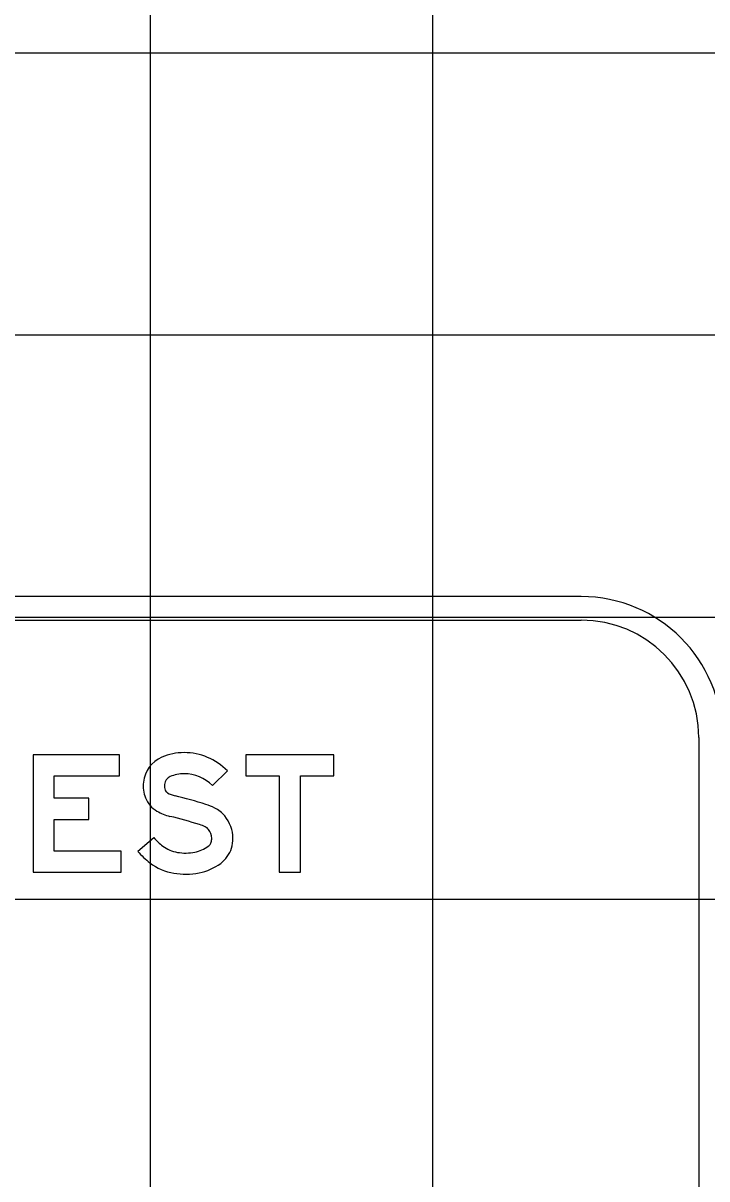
# Model space of a CAD drawing. Extents: x 2193008 to 2198143, y 1236112 to 1237864.
# Drawn here: x 2196153.8 to 2196158.65, y 1237199.12 to 1237207.32 of the extents above; entities that cross this region are included whole.
import ezdxf

# ---------------------------------------------------------------- set-up
doc = ezdxf.new("R2010")
doc.units = 0
for name, color, linetype in [('GSBWFILL', 7, 'Continuous'), ('GSCOLORFILL', 7, 'Continuous'), ('GSOUTLINE', 7, 'Continuous'), ('M-ROADS', 7, 'Continuous')]:
    doc.layers.add(name, color=color, linetype=linetype)

msp = doc.modelspace()

# ---------------------------------------------------------------- linework, layer by layer
at = {"layer": 'GSBWFILL'}
for points in [[(2196154.4993, 1237201.4481), (2196154.0248, 1237201.4481), (2196154.0248, 1237201.672), (2196154.2703, 1237201.672), (2196154.2703, 1237201.8219), (2196154.0248, 1237201.8219), (2196154.0248, 1237201.9809), (2196154.4868, 1237201.9809), (2196154.4868, 1237202.1308), (2196153.8749, 1237202.1308), (2196153.8749, 1237201.2983), (2196154.4993, 1237201.2983)], [(2196155.3817, 1237201.9809), (2196155.619, 1237201.9809), (2196155.619, 1237201.2983), (2196155.7688, 1237201.2983), (2196155.7688, 1237201.9809), (2196156.0061, 1237201.9809), (2196156.0061, 1237202.1308), (2196155.3817, 1237202.1308)]]:
    msp.add_lwpolyline(points, close=True, dxfattribs=at)
for points in [[(2196155.2518, 1237202.0161), (2196155.1448, 1237201.9112)], [(2196154.6158, 1237201.4458), (2196154.7292, 1237201.5437)]]:
    msp.add_lwpolyline(points, dxfattribs=at)
for centre, major_axis, start_param, end_param in [((2196154.8731, 1237201.913), (0, 0.2177), 0.407095, 1.468557), ((2196154.9443, 1237201.7477), (0, 0.3976), 0, 0.407095), ((2196154.9443, 1237201.7146), (0, 0.4307), 5.487912, 6.283185), ((2196154.8731, 1237201.913), (0, 0.0678), 0.407095, 1.468557), ((2196154.9443, 1237201.7477), (0, 0.2477), 0, 0.407095), ((2196154.9443, 1237201.7146), (0, 0.2809), 5.487912, 6.283185), ((2196154.8932, 1237201.9109), (0, 0.238), 1.468557, 1.941238), ((2196154.8932, 1237201.9109), (0, 0.0881), 1.468557, 1.941238), ((2196154.8449, 1237201.8921), (0, 0.0363), 1.941238, 2.621157), ((2196154.9309, 1237202.0421), (0, 0.2092), 2.621157, 2.899109), ((2196154.8449, 1237201.8921), (0, 0.1861), 1.941238, 2.621157), ((2196153.9104, 1237197.9164), (0, 4.0409), 5.984666, 6.040702), ((2196154.9813, 1237201.3966), (0, 0.3996), 5.812135, 5.984666), ((2196154.9309, 1237202.0421), (0, 0.359), 2.621157, 2.899109), ((2196155.0619, 1237201.5548), (0, 0.2221), 5.402773, 5.812135), ((2196155.0411, 1237201.5376), (0, 0.2491), 4.712389, 5.402773), ((2196153.9104, 1237197.9164), (0, 3.891), 5.984666, 6.040702), ((2196154.9813, 1237201.3966), (0, 0.2497), 5.812135, 5.984666), ((2196155.0619, 1237201.5548), (0, 0.0723), 5.402773, 5.812135), ((2196155.0547, 1237201.8248), (0, 0.43), 2.283243, 2.489697), ((2196155.0411, 1237201.5376), (0, 0.0992), 4.712389, 5.402773), ((2196155.0472, 1237201.5376), (0, 0.0931), 4.424361, 4.712389), ((2196155.0472, 1237201.5376), (0, 0.243), 4.424361, 4.712389), ((2196154.934, 1237201.6667), (0, 0.2311), 2.489697, 2.979885), ((2196154.9716, 1237201.6796), (0, 0.2448), 3.34483, 3.771092), ((2196155.0826, 1237201.5271), (0, 0.0562), 3.771092, 4.424361), ((2196155.0826, 1237201.5271), (0, 0.2061), 3.771092, 4.424361), ((2196155.0547, 1237201.8248), (0, 0.5799), 2.283243, 2.489697), ((2196154.9592, 1237201.8212), (0, 0.3876), 2.979885, 3.141593), ((2196154.9592, 1237201.7397), (0, 0.3061), 3.141593, 3.34483), ((2196154.934, 1237201.6667), (0, 0.381), 2.489697, 2.979885), ((2196154.9592, 1237201.8212), (0, 0.5375), 2.979885, 3.141593), ((2196154.9592, 1237201.7397), (0, 0.456), 3.141593, 3.34483), ((2196154.9716, 1237201.6796), (0, 0.3946), 3.34483, 3.771092)]:
    msp.add_ellipse(centre, major_axis=major_axis, ratio=0.999997, start_param=start_param, end_param=end_param, dxfattribs=at)
at = {"layer": 'GSCOLORFILL'}
for p, q in [((2196157.7585, 1237203.2512), (2196147.269, 1237203.2512)), ((2196147.269, 1237203.0847), (2196157.7585, 1237203.0847)), ((2196158.591, 1237202.2522), (2196158.591, 1237195.2592))]:
    msp.add_line(p, q, dxfattribs=at)
for points in [[(2196154.4993, 1237201.4481), (2196154.0248, 1237201.4481), (2196154.0248, 1237201.672), (2196154.2703, 1237201.672), (2196154.2703, 1237201.8219), (2196154.0248, 1237201.8219), (2196154.0248, 1237201.9809), (2196154.4868, 1237201.9809), (2196154.4868, 1237202.1308), (2196153.8749, 1237202.1308), (2196153.8749, 1237201.2983), (2196154.4993, 1237201.2983)], [(2196155.3817, 1237201.9809), (2196155.619, 1237201.9809), (2196155.619, 1237201.2983), (2196155.7688, 1237201.2983), (2196155.7688, 1237201.9809), (2196156.0061, 1237201.9809), (2196156.0061, 1237202.1308), (2196155.3817, 1237202.1308)]]:
    msp.add_lwpolyline(points, close=True, dxfattribs=at)
for points in [[(2196155.2518, 1237202.0161), (2196155.1448, 1237201.9112)], [(2196154.6158, 1237201.4458), (2196154.7292, 1237201.5437)]]:
    msp.add_lwpolyline(points, dxfattribs=at)
for radius in [0.999, 0.8325]:
    msp.add_arc((2196157.7585, 1237202.2522), radius, 0, 90, dxfattribs=at)
for centre, major_axis, start_param, end_param in [((2196154.8731, 1237201.913), (0, 0.2177), 0.407095, 1.468557), ((2196154.9443, 1237201.7477), (0, 0.3976), 0, 0.407095), ((2196154.9443, 1237201.7146), (0, 0.4307), 5.487912, 6.283185), ((2196154.8731, 1237201.913), (0, 0.0678), 0.407095, 1.468557), ((2196154.9443, 1237201.7477), (0, 0.2477), 0, 0.407095), ((2196154.9443, 1237201.7146), (0, 0.2809), 5.487912, 6.283185), ((2196154.8932, 1237201.9109), (0, 0.238), 1.468557, 1.941238), ((2196154.8932, 1237201.9109), (0, 0.0881), 1.468557, 1.941238), ((2196154.8449, 1237201.8921), (0, 0.0363), 1.941238, 2.621157), ((2196154.9309, 1237202.0421), (0, 0.2092), 2.621157, 2.899109), ((2196154.8449, 1237201.8921), (0, 0.1861), 1.941238, 2.621157), ((2196153.9104, 1237197.9164), (0, 4.0409), 5.984666, 6.040702), ((2196154.9813, 1237201.3966), (0, 0.3996), 5.812135, 5.984666), ((2196154.9309, 1237202.0421), (0, 0.359), 2.621157, 2.899109), ((2196155.0619, 1237201.5548), (0, 0.2221), 5.402773, 5.812135), ((2196155.0411, 1237201.5376), (0, 0.2491), 4.712389, 5.402773), ((2196153.9104, 1237197.9164), (0, 3.891), 5.984666, 6.040702), ((2196154.9813, 1237201.3966), (0, 0.2497), 5.812135, 5.984666), ((2196155.0619, 1237201.5548), (0, 0.0723), 5.402773, 5.812135), ((2196155.0547, 1237201.8248), (0, 0.43), 2.283243, 2.489697), ((2196155.0411, 1237201.5376), (0, 0.0992), 4.712389, 5.402773), ((2196155.0472, 1237201.5376), (0, 0.0931), 4.424361, 4.712389), ((2196155.0472, 1237201.5376), (0, 0.243), 4.424361, 4.712389), ((2196154.934, 1237201.6667), (0, 0.2311), 2.489697, 2.979885), ((2196154.9716, 1237201.6796), (0, 0.2448), 3.34483, 3.771092), ((2196155.0826, 1237201.5271), (0, 0.0562), 3.771092, 4.424361), ((2196155.0826, 1237201.5271), (0, 0.2061), 3.771092, 4.424361), ((2196155.0547, 1237201.8248), (0, 0.5799), 2.283243, 2.489697), ((2196154.9592, 1237201.8212), (0, 0.3876), 2.979885, 3.141593), ((2196154.9592, 1237201.7397), (0, 0.3061), 3.141593, 3.34483), ((2196154.934, 1237201.6667), (0, 0.381), 2.489697, 2.979885), ((2196154.9592, 1237201.8212), (0, 0.5375), 2.979885, 3.141593), ((2196154.9592, 1237201.7397), (0, 0.456), 3.141593, 3.34483), ((2196154.9716, 1237201.6796), (0, 0.3946), 3.34483, 3.771092)]:
    msp.add_ellipse(centre, major_axis=major_axis, ratio=0.999997, start_param=start_param, end_param=end_param, dxfattribs=at)
at = {"layer": 'GSOUTLINE'}
for points in [[(2196154.4993, 1237201.4481), (2196154.0248, 1237201.4481), (2196154.0248, 1237201.672), (2196154.2703, 1237201.672), (2196154.2703, 1237201.8219), (2196154.0248, 1237201.8219), (2196154.0248, 1237201.9809), (2196154.4868, 1237201.9809), (2196154.4868, 1237202.1308), (2196153.8749, 1237202.1308), (2196153.8749, 1237201.2983), (2196154.4993, 1237201.2983)], [(2196155.3817, 1237201.9809), (2196155.619, 1237201.9809), (2196155.619, 1237201.2983), (2196155.7688, 1237201.2983), (2196155.7688, 1237201.9809), (2196156.0061, 1237201.9809), (2196156.0061, 1237202.1308), (2196155.3817, 1237202.1308)]]:
    msp.add_lwpolyline(points, close=True, dxfattribs=at)
for points in [[(2196155.2518, 1237202.0161), (2196155.1448, 1237201.9112)], [(2196154.6158, 1237201.4458), (2196154.7292, 1237201.5437)]]:
    msp.add_lwpolyline(points, dxfattribs=at)
for centre, major_axis, start_param, end_param in [((2196154.8731, 1237201.913), (0, 0.2177), 0.407095, 1.468557), ((2196154.9443, 1237201.7477), (0, 0.3976), 0, 0.407095), ((2196154.9443, 1237201.7146), (0, 0.4307), 5.487912, 6.283185), ((2196154.8731, 1237201.913), (0, 0.0678), 0.407095, 1.468557), ((2196154.9443, 1237201.7477), (0, 0.2477), 0, 0.407095), ((2196154.9443, 1237201.7146), (0, 0.2809), 5.487912, 6.283185), ((2196154.8932, 1237201.9109), (0, 0.238), 1.468557, 1.941238), ((2196154.8932, 1237201.9109), (0, 0.0881), 1.468557, 1.941238), ((2196154.8449, 1237201.8921), (0, 0.0363), 1.941238, 2.621157), ((2196154.9309, 1237202.0421), (0, 0.2092), 2.621157, 2.899109), ((2196154.8449, 1237201.8921), (0, 0.1861), 1.941238, 2.621157), ((2196153.9104, 1237197.9164), (0, 4.0409), 5.984666, 6.040702), ((2196154.9813, 1237201.3966), (0, 0.3996), 5.812135, 5.984666), ((2196154.9309, 1237202.0421), (0, 0.359), 2.621157, 2.899109), ((2196155.0619, 1237201.5548), (0, 0.2221), 5.402773, 5.812135), ((2196155.0411, 1237201.5376), (0, 0.2491), 4.712389, 5.402773), ((2196153.9104, 1237197.9164), (0, 3.891), 5.984666, 6.040702), ((2196154.9813, 1237201.3966), (0, 0.2497), 5.812135, 5.984666), ((2196155.0619, 1237201.5548), (0, 0.0723), 5.402773, 5.812135), ((2196155.0547, 1237201.8248), (0, 0.43), 2.283243, 2.489697), ((2196155.0411, 1237201.5376), (0, 0.0992), 4.712389, 5.402773), ((2196155.0472, 1237201.5376), (0, 0.0931), 4.424361, 4.712389), ((2196155.0472, 1237201.5376), (0, 0.243), 4.424361, 4.712389), ((2196154.934, 1237201.6667), (0, 0.2311), 2.489697, 2.979885), ((2196154.9716, 1237201.6796), (0, 0.2448), 3.34483, 3.771092), ((2196155.0826, 1237201.5271), (0, 0.0562), 3.771092, 4.424361), ((2196155.0826, 1237201.5271), (0, 0.2061), 3.771092, 4.424361), ((2196155.0547, 1237201.8248), (0, 0.5799), 2.283243, 2.489697), ((2196154.9592, 1237201.8212), (0, 0.3876), 2.979885, 3.141593), ((2196154.9592, 1237201.7397), (0, 0.3061), 3.141593, 3.34483), ((2196154.934, 1237201.6667), (0, 0.381), 2.489697, 2.979885), ((2196154.9592, 1237201.8212), (0, 0.5375), 2.979885, 3.141593), ((2196154.9592, 1237201.7397), (0, 0.456), 3.141593, 3.34483), ((2196154.9716, 1237201.6796), (0, 0.3946), 3.34483, 3.771092)]:
    msp.add_ellipse(centre, major_axis=major_axis, ratio=0.999997, start_param=start_param, end_param=end_param, dxfattribs=at)
at = {"layer": 'M-ROADS'}
for p, q in [((2196154.7065, 1237163.1062), (2196154.7065, 1237223.1062)), ((2196156.7065, 1237163.1062), (2196156.7065, 1237223.1062)), ((2196074.7065, 1237207.1062), (2196204.7065, 1237207.1062)), ((2196074.7065, 1237205.1062), (2196204.7065, 1237205.1062)), ((2196074.7065, 1237203.1062), (2196204.7065, 1237203.1062)), ((2196074.7065, 1237201.1062), (2196204.7065, 1237201.1062))]:
    msp.add_line(p, q, dxfattribs=at)

doc.saveas('drawing.dxf')
